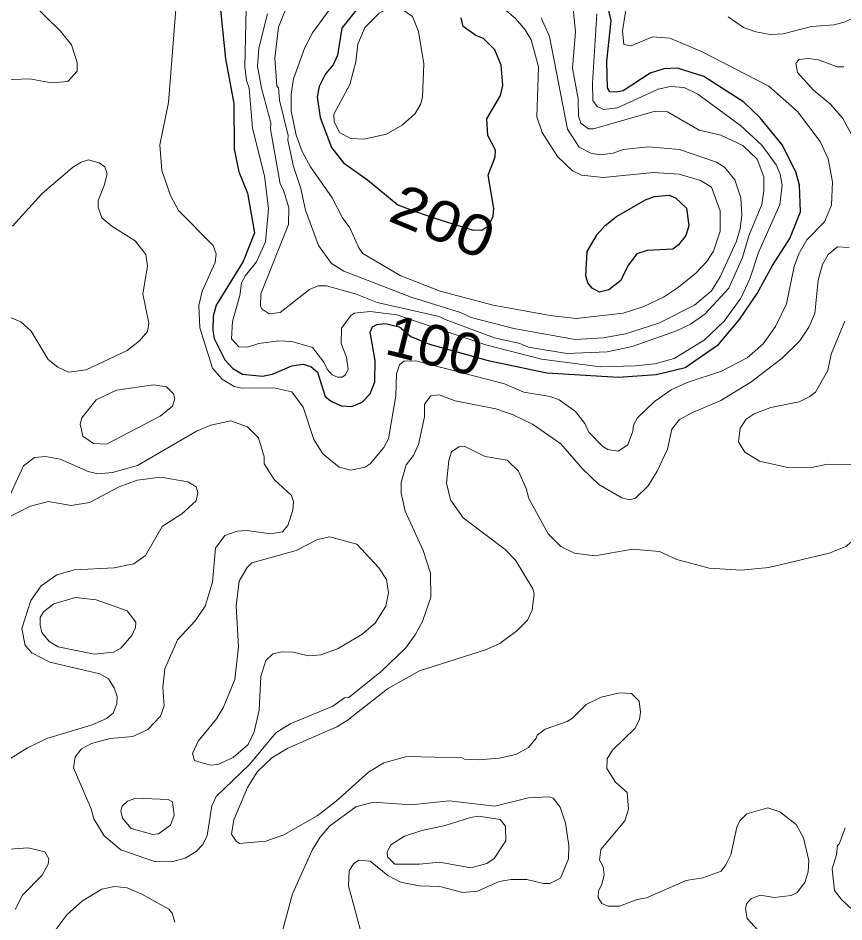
# Model space of a CAD drawing. Extents: x 673.6 to 698.9, y 7012 to 7040.1.
# Drawn here: x 684.64 to 686.257, y 7027.871 to 7029.641 of the extents above; entities that cross this region are included whole.
import ezdxf
from ezdxf.enums import TextEntityAlignment as Align

# ---------------------------------------------------------------- set-up
doc = ezdxf.new("R2010")
doc.units = 0
doc.header["$LTSCALE"] = 0.032
doc.layers.add('1', color=7, linetype='Continuous', lineweight=25)
doc.layers.add('2', color=7, linetype='Continuous', lineweight=13)
doc.layers.add('61', color=7, linetype='Continuous')

msp = doc.modelspace()

# ---------------------------------------------------------------- linework, layer by layer
at = {"layer": '1'}
for points in [[(685.0352, 7029.6701), (685.0465, 7029.5617), (685.0629, 7029.4739), (685.0631, 7029.385), (685.0723, 7029.3403), (685.0892, 7029.2983), (685.1031, 7029.2207), (685.0809, 7029.1645), (685.0278, 7029.0793), (685.022, 7029.0579), (685.0212, 7029.0297), (685.0243, 7029.0136), (685.0452, 7028.9723), (685.0608, 7028.9551), (685.0795, 7028.9438), (685.1189, 7028.9399), (685.1386, 7028.9438), (685.1764, 7028.9601), (685.1987, 7028.9638), (685.2132, 7028.9591), (685.2262, 7028.948), (685.2412, 7028.9005), (685.2541, 7028.8902), (685.2734, 7028.8819), (685.2936, 7028.8805), (685.3137, 7028.8895), (685.3295, 7028.9053), (685.3388, 7028.9288), (685.3393, 7028.9708), (685.3293, 7029.0263), (685.334, 7029.0369), (685.3425, 7029.0411), (685.3592, 7029.043), (685.387, 7029.0367), (685.4093, 7029.0179), (685.446, 7029.003), (685.5604, 7028.9709), (685.6757, 7028.9469), (685.8158, 7028.9381), (685.8898, 7028.9434), (685.9464, 7028.9573), (686.012, 7029.002), (686.053, 7029.0511), (686.0875, 7029.1022), (686.1175, 7029.1569), (686.1512, 7029.2095), (686.1724, 7029.2621), (686.1707, 7029.3143), (686.1634, 7029.3406), (686.1364, 7029.3929), (686.0935, 7029.4459), (686.0615, 7029.4768), (685.9834, 7029.5271), (685.9318, 7029.5433), (685.9045, 7029.5419), (685.8779, 7029.5335), (685.8248, 7029.499), (685.8117, 7029.4962), (685.7992, 7029.4971), (685.7945, 7029.5047), (685.7928, 7029.5569), (685.8015, 7029.6358), (685.7936, 7029.6706)], [(685.3148, 7029.6729), (685.2738, 7029.6215), (685.2659, 7029.5689), (685.2571, 7029.5496), (685.2422, 7029.532), (685.2295, 7029.5075), (685.2258, 7029.4869), (685.2318, 7029.4466), (685.254, 7029.388), (685.2776, 7029.3579), (685.3246, 7029.3248), (685.3841, 7029.2757), (685.4202, 7029.262), (685.4565, 7029.2497), (685.5039, 7029.2348), (685.5291, 7029.2264), (685.5482, 7029.2263), (685.5621, 7029.2351), (685.5705, 7029.2532), (685.5716, 7029.2685), (685.561, 7029.3338), (685.5744, 7029.37), (685.5749, 7029.3829), (685.5601, 7029.4117), (685.5578, 7029.4438), (685.5846, 7029.4899), (685.5897, 7029.5103), (685.5864, 7029.5493), (685.5739, 7029.5792), (685.5514, 7029.6016), (685.5364, 7029.6073), (685.5115, 7029.625), (685.5078, 7029.6421)]]:
    msp.add_lwpolyline(points, dxfattribs=at)
msp.add_lwpolyline([(685.8356, 7029.1584), (685.8285, 7029.1444), (685.8203, 7029.1276), (685.7969, 7029.1095), (685.7787, 7029.1049), (685.7641, 7029.1122), (685.7558, 7029.1229), (685.7517, 7029.1369), (685.7547, 7029.1842), (685.7741, 7029.2176), (685.7898, 7029.2349), (685.8121, 7029.2525), (685.8687, 7029.2857), (685.8864, 7029.2921), (685.9149, 7029.2946), (685.9278, 7029.2893), (685.9493, 7029.2691), (685.9538, 7029.2347), (685.9481, 7029.2158), (685.9335, 7029.1972), (685.9225, 7029.1886), (685.872, 7029.1861), (685.852, 7029.1794)], close=True, dxfattribs=at)
at = {"layer": '2'}
for points in [[(685.7853, 7028.8024), (685.7577, 7028.8301), (685.75, 7028.8476), (685.7319, 7028.8706), (685.6999, 7028.8936), (685.6822, 7028.9001), (685.6307, 7028.909), (685.5927, 7028.9252), (685.4193, 7028.9702), (685.3956, 7028.9692), (685.3871, 7028.9622), (685.3811, 7028.9448), (685.3802, 7028.9019), (685.3658, 7028.8173), (685.3566, 7028.8002), (685.3299, 7028.7687), (685.3201, 7028.7619), (685.2916, 7028.7563), (685.2686, 7028.7621), (685.2368, 7028.788), (685.2196, 7028.8159), (685.1983, 7028.8794), (685.1764, 7028.9091), (685.141, 7028.9174), (685.0792, 7028.9167), (685.0633, 7028.9199), (685.0395, 7028.9345), (685.0207, 7028.9555), (684.9958, 7029.0346), (684.9941, 7029.0788), (685.0003, 7029.1063), (685.0259, 7029.1628), (685.0277, 7029.1794), (685.0219, 7029.1959), (684.9544, 7029.2645), (684.9386, 7029.2942), (684.9217, 7029.343), (684.9176, 7029.3932), (684.9347, 7029.4764), (684.9569, 7029.7586)], [(684.6403, 7029.6974), (684.7223, 7029.6165), (684.745, 7029.5888), (684.7556, 7029.5547), (684.7556, 7029.5374), (684.7374, 7029.5174), (684.7053, 7029.5149), (684.6621, 7029.5224), (684.5964, 7029.5197), (684.5344, 7029.5024), (684.5119, 7029.5024), (684.4948, 7029.5073), (684.4762, 7029.5198), (684.4633, 7029.5375), (684.4542, 7029.5638), (684.4489, 7029.6076), (684.4434, 7029.6248), (684.4278, 7029.6512)], [(685.0876, 7029.6887), (685.0843, 7029.5458), (685.0876, 7029.5189), (685.0927, 7029.5042), (685.0992, 7029.4261), (685.1225, 7029.3327), (685.1304, 7029.268), (685.1247, 7029.203), (685.107, 7029.1638), (685.0857, 7029.1375), (685.0779, 7029.1231), (685.0746, 7029.0978), (685.0601, 7029.0469), (685.0583, 7029.0129), (685.0726, 7028.9978), (685.0893, 7028.9972), (685.1115, 7029.0039), (685.1498, 7029.0094), (685.1761, 7029.0079), (685.2165, 7028.9965), (685.2387, 7028.9678), (685.2456, 7028.9535), (685.2552, 7028.9426), (685.2655, 7028.938), (685.2746, 7028.9383), (685.2814, 7028.9426), (685.2864, 7028.9537), (685.2833, 7028.9771), (685.2725, 7029.0041), (685.2733, 7029.0343), (685.2924, 7029.0596), (685.2992, 7029.0636), (685.3297, 7029.067)], [(685.5643, 7029.6841), (685.6147, 7029.6402), (685.6331, 7029.6187), (685.6448, 7029.5986), (685.6596, 7029.5457), (685.6563, 7029.4478), (685.6665, 7029.4176), (685.6966, 7029.3705), (685.7262, 7029.3421), (685.7432, 7029.3341), (685.7857, 7029.3292), (685.8845, 7029.339), (685.935, 7029.3358), (685.9768, 7029.3233), (685.9978, 7029.3104), (686.0153, 7029.2642), (686.0154, 7029.2239), (686.0017, 7029.1848), (685.9888, 7029.1645), (685.9672, 7029.142), (685.9338, 7029.1144), (685.9038, 7029.0948), (685.8658, 7029.0764), (685.8248, 7029.0638), (685.7333, 7029.0531), (685.6819, 7029.0588), (685.5706, 7029.0794), (685.4668, 7029.1064), (685.3881, 7029.137), (685.3151, 7029.1806), (685.3071, 7029.1914), (685.2896, 7029.2308), (685.2752, 7029.2499), (685.2549, 7029.2891), (685.2128, 7029.3502), (685.1962, 7029.3802), (685.1844, 7029.412), (685.1749, 7029.4599), (685.1749, 7029.4922), (685.1793, 7029.5225), (685.2019, 7029.5839), (685.2164, 7029.6125), (685.2701, 7029.6865)], [(685.1714, 7029.678), (685.1502, 7029.6236), (685.1427, 7029.563), (685.1469, 7029.5086), (685.1501, 7029.5047), (685.1519, 7029.4804), (685.1689, 7029.4116), (685.1684, 7029.4025), (685.1797, 7029.3509), (685.1938, 7029.3074), (685.2027, 7029.2653), (685.2284, 7029.1957), (685.2538, 7029.161), (685.2779, 7029.146), (685.41, 7029.0947), (685.5068, 7029.0645), (685.5277, 7029.0549), (685.611, 7029.0332), (685.7308, 7029.012), (685.7859, 7029.0152), (685.8295, 7029.0232), (685.8949, 7029.0441), (685.9646, 7029.0792), (685.9978, 7029.107), (686.0152, 7029.1346), (686.0468, 7029.2045), (686.054, 7029.229), (686.0573, 7029.2551), (686.0557, 7029.2894), (686.0439, 7029.3248), (686.0236, 7029.3496), (686.008, 7029.3595), (685.9353, 7029.3841), (685.8742, 7029.3891), (685.8252, 7029.3841), (685.8056, 7029.3768), (685.7801, 7029.3736), (685.7618, 7029.3767), (685.739, 7029.3886), (685.7164, 7029.424), (685.681, 7029.6052), (685.6643, 7029.6417)], [(685.8322, 7029.6693), (685.8241, 7029.6167), (685.8266, 7029.5898), (685.841, 7029.5873), (685.8823, 7029.6045), (685.9167, 7029.6021), (685.9782, 7029.5758), (686.1102, 7029.508), (686.1668, 7029.4587), (686.2112, 7029.3994), (686.2265, 7029.3656), (686.2348, 7029.3209), (686.2332, 7029.2753), (686.2191, 7029.2427), (686.185, 7029.2069), (686.1692, 7029.1795), (686.16, 7029.1548), (686.1448, 7029.0821), (686.1235, 7029.0373), (686.0992, 7029.0037), (686.0682, 7028.9762), (686.0175, 7028.9499), (685.9502, 7028.928), (685.9194, 7028.9133), (685.8867, 7028.8905), (685.8531, 7028.8582), (685.8454, 7028.8443)], [(685.1171, 7029.504), (685.1091, 7029.5474), (685.1116, 7029.5826), (685.1288, 7029.6496)], [(685.7269, 7029.6595), (685.7319, 7029.6148), (685.7262, 7029.5433), (685.7369, 7029.4836), (685.7378, 7029.4491), (685.7421, 7029.4356), (685.757, 7029.4246), (685.7667, 7029.4245), (685.8881, 7029.4589), (685.912, 7029.4581), (685.9738, 7029.4218), (686.0166, 7029.412), (686.0596, 7029.392), (686.0878, 7029.3651), (686.1009, 7029.3307), (686.1009, 7029.3038), (686.0967, 7029.2762), (686.0711, 7029.2151), (686.0589, 7029.1727), (686.0321, 7029.1125), (685.9853, 7029.0615), (685.9573, 7029.0421), (685.9297, 7029.0291), (685.8426, 7028.9985), (685.794, 7028.9876), (685.715, 7028.9848), (685.6396, 7028.9972), (685.6229, 7029.0039), (685.5728, 7029.0152), (685.4763, 7029.0511), (685.4648, 7029.0569), (685.343, 7029.0846), (685.3007, 7029.1011), (685.2442, 7029.117), (685.2278, 7029.1171), (685.2109, 7029.1097), (685.1535, 7029.0648), (685.132, 7029.0622), (685.1179, 7029.0713), (685.1149, 7029.0774), (685.1157, 7029.1011), (685.1698, 7029.2372), (685.1706, 7029.2699)], [(685.8484, 7028.9602), (685.8868, 7028.9643), (685.9252, 7028.9747), (685.9835, 7029.0103), (686.0231, 7029.0475), (686.0553, 7029.0931), (686.0732, 7029.131), (686.0901, 7029.1825), (686.1317, 7029.2762), (686.1362, 7029.3143), (686.1323, 7029.3357), (686.1247, 7029.3538), (686.0966, 7029.3926), (686.0551, 7029.4308), (685.9712, 7029.4923), (685.9443, 7029.5056), (685.9181, 7029.5075), (685.8934, 7029.5024), (685.8138, 7029.4655), (685.7868, 7029.4623), (685.7745, 7029.4683), (685.7657, 7029.48), (685.7648, 7029.5138), (685.7737, 7029.65)], [(686.3134, 7029.6601), (686.2598, 7029.6342), (686.2385, 7029.6283), (686.1939, 7029.6249), (686.1382, 7029.6108), (686.1135, 7029.6094), (686.0847, 7029.6144), (686.0608, 7029.6233), (686.0309, 7029.6441)], [(686.2552, 7029.4445), (686.231, 7029.4726), (686.1977, 7029.5001), (686.1666, 7029.5349), (686.1634, 7029.5531), (686.1696, 7029.56)], [(686.1696, 7029.56), (686.1872, 7029.5625), (686.2076, 7029.5598), (686.2441, 7029.5462), (686.2575, 7029.5461)], [(685.1706, 7029.2699), (685.16, 7029.3045), (685.1532, 7029.3167), (685.1346, 7029.4241), (685.1352, 7029.4362), (685.1171, 7029.504)], [(686.2841, 7029.3921), (686.2552, 7029.4445)], [(684.6292, 7029.2342), (684.6869, 7029.2973), (684.7464, 7029.3486), (684.7633, 7029.3592), (684.7781, 7029.3635), (684.7987, 7029.3579), (684.8099, 7029.35), (684.8143, 7029.3361), (684.8084, 7029.3134), (684.7972, 7029.2843), (684.7969, 7029.2713), (684.8038, 7029.2499), (684.8234, 7029.2336), (684.8695, 7029.2053), (684.8904, 7029.1785), (684.8937, 7029.1558), (684.8847, 7029.1012), (684.8961, 7029.044), (684.8935, 7029.0274), (684.8781, 7029.0094), (684.8534, 7028.9906), (684.7731, 7028.9525), (684.7387, 7028.9479), (684.7182, 7028.9576), (684.6988, 7028.9728), (684.6655, 7029.028), (684.6453, 7029.0466), (684.6266, 7029.0544)], [(684.9887, 7028.009), (685.0016, 7028.0228), (685.0103, 7028.0403), (685.0195, 7028.0984), (685.0282, 7028.1168), (685.0941, 7028.1801), (685.1447, 7028.2414), (685.1728, 7028.2591), (685.2567, 7028.2937), (685.2795, 7028.31), (685.2878, 7028.3109), (685.3517, 7028.3622), (685.3985, 7028.4074), (685.418, 7028.4334), (685.4319, 7028.4594), (685.4484, 7028.5075), (685.4476, 7028.5541), (685.4331, 7028.5988), (685.3981, 7028.6757), (685.3902, 7028.7108), (685.3902, 7028.732), (685.4003, 7028.7666), (685.4143, 7028.785), (685.4245, 7028.8062), (685.4361, 7028.8604), (685.4362, 7028.885), (685.4484, 7028.9016), (685.465, 7028.9033), (685.496, 7028.8918), (685.5758, 7028.8759), (685.6097, 7028.8643), (685.6478, 7028.8461), (685.703, 7028.8076), (685.7456, 7028.7583), (685.7773, 7028.7281), (685.8225, 7028.7019), (685.8377, 7028.6981), (685.8494, 7028.7014), (685.8741, 7028.7252), (685.892, 7028.7542), (685.9119, 7028.7974), (685.9207, 7028.8366), (685.9356, 7028.8553), (685.9593, 7028.8685), (686.0161, 7028.8923), (686.0754, 7028.9282), (686.1363, 7028.9756), (686.1704, 7029.0084), (686.189, 7029.0361), (686.2007, 7029.063), (686.2069, 7029.1283), (686.2153, 7029.1585), (686.2263, 7029.1784), (686.2451, 7029.1934), (686.2674, 7029.1918)], [(685.3297, 7029.067), (685.3816, 7029.0605), (685.5559, 7029.0012), (685.6654, 7028.9732), (685.7809, 7028.9586), (685.8484, 7028.9602)], [(686.2594, 7029.0478), (686.2327, 7028.9835), (686.2257, 7028.9509), (686.2016, 7028.909), (686.191, 7028.9), (686.1698, 7028.8897), (686.1146, 7028.8787), (686.0817, 7028.8662), (686.0663, 7028.8562), (686.0543, 7028.838), (686.0509, 7028.8117), (686.0634, 7028.7915), (686.0923, 7028.7734), (686.1503, 7028.7605), (686.1945, 7028.7613), (686.2251, 7028.7678), (686.2809, 7028.7662)], [(684.624, 7028.7066), (684.6504, 7028.7648), (684.6725, 7028.7806), (684.6936, 7028.7826), (684.7225, 7028.7778), (684.777, 7028.7537), (684.7962, 7028.7491), (684.8251, 7028.7515), (684.8737, 7028.7654), (684.9894, 7028.8321), (685.0178, 7028.8443), (685.0567, 7028.8523), (685.0894, 7028.841), (685.1108, 7028.819), (685.1222, 7028.782), (685.1222, 7028.7682), (685.1416, 7028.7378), (685.1756, 7028.7062), (685.1797, 7028.6944), (685.1779, 7028.6775), (685.1685, 7028.6478), (685.158, 7028.6351), (685.1341, 7028.6316), (685.0884, 7028.638), (685.0693, 7028.6363), (685.0448, 7028.6279), (685.027, 7028.6031), (685.0211, 7028.5369), (685.0063, 7028.4894), (684.9872, 7028.4611), (684.9525, 7028.4237), (684.9272, 7028.3671), (684.9234, 7028.3311), (684.9259, 7028.2944), (684.9193, 7028.2744), (684.8942, 7028.2484), (684.8651, 7028.2343), (684.8202, 7028.2305), (684.7839, 7028.2207), (684.7645, 7028.2105), (684.7516, 7028.1948), (684.7483, 7028.1732), (684.7831, 7028.0925), (684.7887, 7028.0733), (684.8089, 7028.0398)], [(685.8454, 7028.8443), (685.8443, 7028.8321), (685.8341, 7028.8054), (685.8155, 7028.7934), (685.7948, 7028.7965), (685.7853, 7028.8024)], [(686.0562, 7028.56), (685.9937, 7028.564), (685.9303, 7028.5809), (685.8963, 7028.5969), (685.8437, 7028.601), (685.7694, 7028.588), (685.7297, 7028.5936), (685.7033, 7028.6068), (685.6785, 7028.6312), (685.6403, 7028.7006), (685.6353, 7028.7204), (685.6202, 7028.7539), (685.5981, 7028.7754), (685.5548, 7028.7827), (685.5137, 7028.803), (685.5035, 7028.8015), (685.489, 7028.7918), (685.4838, 7028.7749), (685.4789, 7028.7306), (685.4869, 7028.6979), (685.5116, 7028.6629), (685.5942, 7028.6008), (685.6142, 7028.58), (685.6481, 7028.5238), (685.6505, 7028.5139), (685.6472, 7028.482), (685.6378, 7028.462), (685.6171, 7028.4411), (685.5836, 7028.4165), (685.5554, 7028.4044), (685.4262, 7028.3627), (685.3636, 7028.328), (685.2844, 7028.266), (685.2642, 7028.2536), (685.1682, 7028.2115), (685.1373, 7028.1928), (685.109, 7028.1661), (685.0895, 7028.1347), (685.0625, 7028.0709), (685.0582, 7028.0432), (685.0669, 7028.0295), (685.074, 7028.025), (685.1252, 7028.0291), (685.1603, 7028.0416), (685.2255, 7028.0789), (685.2633, 7028.1076), (685.3266, 7028.1643), (685.3565, 7028.1827), (685.4016, 7028.195), (685.5095, 7028.1927), (685.5142, 7028.1898), (685.5426, 7028.1886), (685.5822, 7028.1918), (685.6147, 7028.1994), (685.6396, 7028.2128), (685.6547, 7028.2308), (685.6564, 7028.2369), (685.6724, 7028.249), (685.7154, 7028.2637), (685.7257, 7028.2701), (685.7527, 7028.2971), (685.7819, 7028.3112), (685.818, 7028.3201), (685.8413, 7028.3184), (685.8564, 7028.3035), (685.8593, 7028.2823), (685.8568, 7028.2686), (685.8484, 7028.2508), (685.8043, 7028.2074), (685.7936, 7028.1907), (685.7928, 7028.1715), (685.8103, 7028.1447), (685.833, 7028.1248), (685.8355, 7028.0919), (685.8281, 7028.0689), (685.7812, 7028.0128), (685.7788, 7027.9921), (685.7862, 7027.9791), (685.7878, 7027.9634), (685.7832, 7027.9443), (685.7765, 7027.9322), (685.7763, 7027.9189), (685.783, 7027.9076), (685.7955, 7027.902), (685.8182, 7027.9019), (685.8527, 7027.9148), (685.8705, 7027.9182), (685.9483, 7027.9524), (685.9809, 7027.9578), (686.0168, 7027.9707), (686.0265, 7027.9829), (686.0359, 7028.0025), (686.0475, 7028.0567), (686.0534, 7028.0693), (686.067, 7028.083)], [(684.8668, 7028.5727), (684.8894, 7028.5887), (684.9222, 7028.6456), (684.9609, 7028.6703), (684.9891, 7028.6959), (684.9924, 7028.7125), (684.9891, 7028.7233), (684.9726, 7028.7333), (684.9196, 7028.7425), (684.8735, 7028.7361), (684.838, 7028.7234), (684.7797, 7028.6927), (684.7437, 7028.6866), (684.6995, 7028.6948), (684.6647, 7028.6854), (684.5759, 7028.642)], [(686.3134, 7028.6695), (686.2836, 7028.6251), (686.2614, 7028.6067), (686.2288, 7028.5932), (686.1105, 7028.5655), (686.0562, 7028.56)], [(684.6653, 7028.5008), (684.6851, 7028.5295), (684.7159, 7028.5509), (684.7508, 7028.5607), (684.8285, 7028.5648), (684.8668, 7028.5727)], [(684.5862, 7028.1668), (684.6588, 7028.2123), (684.6962, 7028.2303), (684.785, 7028.2573), (684.8129, 7028.2697), (684.8264, 7028.28), (684.8332, 7028.2981), (684.8338, 7028.3127), (684.8282, 7028.3296), (684.8171, 7028.3472), (684.8, 7028.3569), (684.7025, 7028.3802), (684.6673, 7028.3983), (684.6537, 7028.4126), (684.6476, 7028.4461), (684.6653, 7028.5008)], [(685.1576, 7027.8536), (685.1777, 7027.9261), (685.2169, 7028.013), (685.2319, 7028.0373), (685.2502, 7028.0585), (685.3013, 7028.0965), (685.3358, 7028.1055), (685.4102, 7028.1006), (685.4846, 7028.1081), (685.5738, 7028.0982), (685.64, 7028.1144), (685.681, 7028.1162), (685.6877, 7028.1134), (685.7016, 7028.0962), (685.712, 7028.0644), (685.7189, 7028.0206), (685.7179, 7027.9949), (685.7021, 7027.9568), (685.6817, 7027.9464), (685.669, 7027.9462), (685.6366, 7027.9543), (685.6055, 7027.9543), (685.5825, 7027.9502), (685.5397, 7027.9314), (685.5113, 7027.9289), (685.4661, 7027.9403), (685.4258, 7027.9419), (685.3893, 7027.9493), (685.3645, 7027.9623), (685.3299, 7027.9901), (685.3077, 7027.9919), (685.2969, 7027.985), (685.2885, 7027.9714), (685.2874, 7027.942), (685.3099, 7027.8571)], [(686.067, 7028.083), (686.1085, 7028.0946), (686.132, 7028.087), (686.1637, 7028.0617), (686.1782, 7028.0357), (686.1887, 7027.9917)], [(686.3365, 7027.8445), (686.2972, 7027.8732), (686.2527, 7027.9151), (686.2391, 7027.9328), (686.2345, 7027.9754), (686.243, 7028.0025), (686.2447, 7028.0213), (686.248, 7028.0238), (686.2597, 7028.0558)], [(684.8089, 7028.0398), (684.8412, 7028.0127), (684.9072, 7027.9896), (684.9411, 7027.9888), (684.9672, 7027.9961), (684.9887, 7028.009)], [(684.6345, 7027.8954), (684.6485, 7027.9238), (684.6873, 7027.9631), (684.6987, 7027.984), (684.7005, 7027.9948), (684.6925, 7028.0083), (684.6595, 7028.016), (684.623, 7028.0134)], [(686.1887, 7027.9917), (686.1871, 7027.9692), (686.1806, 7027.9486), (686.1654, 7027.9285), (686.1541, 7027.9232), (686.1211, 7027.9191), (686.0936, 7027.9239), (686.0754, 7027.9164), (686.0665, 7027.9065), (686.0648, 7027.8967), (686.068, 7027.8778), (686.1247, 7027.8158)], [(684.947, 7027.8705), (684.9419, 7027.8884), (684.9355, 7027.8962), (684.8827, 7027.9257), (684.8537, 7027.938), (684.8289, 7027.9403), (684.8041, 7027.9356), (684.7659, 7027.9126), (684.7361, 7027.8856), (684.7105, 7027.8516)]]:
    msp.add_lwpolyline(points, dxfattribs=at)
for points in [[(685.3788, 7029.6627), (685.3894, 7029.6601), (685.4124, 7029.6444), (685.4242, 7029.615), (685.4344, 7029.5518), (685.4322, 7029.4871), (685.4286, 7029.4734), (685.4177, 7029.4546), (685.3923, 7029.4315), (685.3616, 7029.4142), (685.3169, 7029.404), (685.2919, 7029.4059), (685.2703, 7029.4164), (685.259, 7029.4385), (685.2587, 7029.453), (685.29, 7029.5113), (685.3013, 7029.556), (685.3054, 7029.5901), (685.3194, 7029.6233), (685.3473, 7029.6511), (685.3619, 7029.6587)], [(684.7933, 7028.8939), (684.833, 7028.9125), (684.9052, 7028.9231), (684.9308, 7028.9189), (684.9446, 7028.9058), (684.947, 7028.896), (684.9424, 7028.8815), (684.9184, 7028.862), (684.8129, 7028.8066), (684.7878, 7028.8082), (684.7667, 7028.8229), (684.7616, 7028.8459), (684.7648, 7028.8588)], [(685.1571, 7028.4005), (685.1785, 7028.3997), (685.209, 7028.3924), (685.2327, 7028.394), (685.2655, 7028.406), (685.3134, 7028.4339), (685.3396, 7028.4562), (685.3605, 7028.4894), (685.3655, 7028.5157), (685.3613, 7028.5419), (685.3465, 7028.5649), (685.3035, 7028.6109), (685.2508, 7028.6256), (685.2263, 7028.6203), (685.1847, 7028.5984), (685.0979, 7028.5748), (685.0888, 7028.5651), (685.0732, 7028.5388), (685.0671, 7028.4901), (685.072, 7028.4097), (685.0647, 7028.3463), (685.0425, 7028.2921), (685.0285, 7028.2691), (684.993, 7028.2251), (684.9818, 7028.2008), (684.9855, 7028.1874), (685.0163, 7028.178), (685.0313, 7028.1795), (685.0611, 7028.1933), (685.0907, 7028.2189), (685.1027, 7028.2434), (685.1124, 7028.2859), (685.1155, 7028.3518), (685.1256, 7028.3833), (685.1389, 7028.3964)], [(684.8413, 7028.4072), (684.8627, 7028.4321), (684.8698, 7028.4479), (684.8708, 7028.4583), (684.8539, 7028.4805), (684.7929, 7028.5018), (684.7528, 7028.5066), (684.71, 7028.4944), (684.6908, 7028.4794), (684.6836, 7028.4672), (684.683, 7028.4521), (684.6867, 7028.4379), (684.7012, 7028.4206), (684.7186, 7028.4102), (684.7891, 7028.3956), (684.8269, 7028.3996)], [(684.9039, 7028.0423), (684.9149, 7028.0438), (684.9386, 7028.0604), (684.9455, 7028.0805), (684.9428, 7028.1063), (684.9341, 7028.1113), (684.8704, 7028.1136), (684.8543, 7028.1078), (684.8438, 7028.0981), (684.8412, 7028.0882), (684.8445, 7028.0745), (684.8618, 7028.0539)], [(685.4309, 7028.0505), (685.4766, 7028.0598), (685.5259, 7028.0758), (685.5427, 7028.0783), (685.5839, 7028.0718), (685.5945, 7028.0586), (685.5956, 7028.0299), (685.5722, 7027.9952), (685.5582, 7027.9857), (685.5269, 7027.9774), (685.4651, 7027.9881), (685.4265, 7027.984), (685.3781, 7027.984), (685.3636, 7027.9988), (685.363, 7028.0088), (685.3704, 7028.0225), (685.397, 7028.0391)]]:
    msp.add_lwpolyline(points, close=True, dxfattribs=at)

# ---------------------------------------------------------------- texts
at = {"layer": '61'}
for s, rotation, width, p in [('200', 337.596, 1.15, (685.4565, 7029.2064)), ('100', 345.889, 1.05, (685.446, 7028.9618))]:
    msp.add_text(s, height=0.08, rotation=rotation, dxfattribs=dict(at, width=width)).set_placement(p, align=Align.CENTER)

doc.saveas('drawing.dxf')
